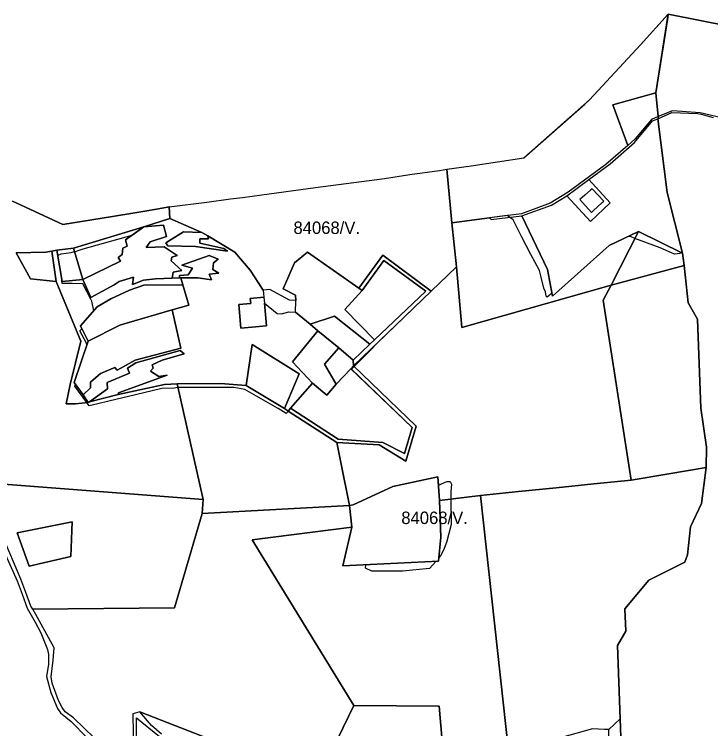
# Model space of a CAD drawing. Extents: x -477304 to -465429, y -1159113 to -1149210.
# Drawn here: x -471976 to -471136, y -1150947 to -1150085 of the extents above; entities that cross this region are included whole.
import ezdxf

# ---------------------------------------------------------------- set-up
doc = ezdxf.new("R2010")
doc.units = 0
for name, color, linetype in [('BPEJ_s', 7, 'Continuous'), ('PUPFL_s', 7, 'Continuous'), ('trav_porost_s', 7, 'Continuous')]:
    doc.layers.add(name, color=color, linetype=linetype)

msp = doc.modelspace()

# ---------------------------------------------------------------- linework, layer by layer
at = {"layer": 'BPEJ_s'}
for points in [[(-471111.7, -1150100.3), (-471187.03, -1150085.49), (-471187.64, -1150089.39), (-471201.89, -1150180.07), (-471199.06, -1150208.96), (-471199.41, -1150211.41), (-471188.46, -1150300.43), (-471169.68, -1150373.66), (-471179.44, -1150374.85), (-471182.91, -1150373.33), (-471196.56, -1150367.36), (-471227.1, -1150355.73), (-471232.4, -1150353.71), (-471235.49, -1150353.32), (-471258.36, -1150364.17), (-471326.62, -1150425.44), (-471327.35, -1150421.59), (-471330.53, -1150424.53), (-471332.98, -1150426.8), (-471334.37, -1150425.38), (-471335.22, -1150420.26), (-471336.93, -1150416), (-471340.39, -1150402.69), (-471342.47, -1150394.66), (-471352.66, -1150375.3), (-471364.02, -1150353.71), (-471372.34, -1150336.64), (-471373.89, -1150333.21), (-471381.3, -1150328.22), (-471402.71, -1150330.95), (-471448.17, -1150337.21), (-471442.41, -1150390.28), (-471473.14, -1150419.32), (-471538.16, -1150482.15), (-471545.98, -1150490.66), (-471565.88, -1150510.41), (-471569.12, -1150513.62), (-471495.87, -1150583.82), (-471505.16, -1150615.4), (-471531.4, -1150601.93), (-471585.37, -1150597.86), (-471642.36, -1150560.97), (-471644.1, -1150563.18), (-471645.14, -1150564.22), (-471647.94, -1150567.02), (-471657.65, -1150560.88), (-471658.4, -1150560.41), (-471697.86, -1150538.01), (-471711.08, -1150535.67), (-471740.95, -1150535.5), (-471778.07, -1150535.67), (-471778.57, -1150535.75), (-471783.19, -1150536.52), (-471797.69, -1150536.73), (-471829.69, -1150544.52), (-471861.69, -1150552.31), (-471874.91, -1150555.25), (-471885.66, -1150557.63), (-471886.68, -1150556.24), (-471888.43, -1150553.84), (-471902.86, -1150534.17), (-471902.11, -1150531.7), (-471903.74, -1150529.46), (-471888.28, -1150484.44), (-471888.57, -1150482.12), (-471896.77, -1150467.48), (-471894.44, -1150464.69), (-471896.19, -1150461.25), (-471880.1, -1150443.13), (-471882.3, -1150431.63), (-471883.66, -1150429.01), (-471893.26, -1150410.45), (-471906.06, -1150410.24), (-471918.1, -1150410.04), (-471919.12, -1150402.73), (-471921.2, -1150387.84), (-471922.55, -1150381.59), (-471922.91, -1150379.94), (-471922.91, -1150379.4), (-471922.91, -1150375.89), (-471919.5, -1150374.4), (-471907.34, -1150372.69), (-471903.34, -1150371.69), (-471900.88, -1150371.08), (-471898.8, -1150370.56), (-471892.83, -1150368.43), (-471833.52, -1150351.91), (-471819.43, -1150341.9), (-471788.34, -1150331.68), (-471788.82, -1150322.59), (-471789.07, -1150317.92), (-471797.32, -1150319.35), (-471815.85, -1150322.45), (-471830.59, -1150325.05), (-471857.59, -1150329.5), (-471917.25, -1150338.98), (-471962.31, -1150318.27), (-471978.09, -1150311.03)], [(-471789.07, -1150317.92), (-471743.66, -1150311.97), (-471714.86, -1150308.22), (-471700.65, -1150306.36), (-471677.37, -1150303.32), (-471612.65, -1150294.54), (-471529.34, -1150283.36), (-471498.72, -1150278.76), (-471462.77, -1150273.72), (-471454.17, -1150272.45), (-471424.82, -1150268.11), (-471361.25, -1150258.49), (-471287.58, -1150193.75), (-471281.89, -1150188.75), (-471220.59, -1150122.33), (-471187.03, -1150085.49), (-471187.64, -1150089.39), (-471201.89, -1150180.07), (-471199.06, -1150208.96), (-471199.41, -1150211.41), (-471188.46, -1150300.43), (-471169.68, -1150373.66), (-471179.44, -1150374.85), (-471182.91, -1150373.33), (-471196.56, -1150367.36), (-471227.1, -1150355.73), (-471232.4, -1150353.71), (-471235.49, -1150353.32), (-471258.36, -1150364.17), (-471326.62, -1150425.44), (-471327.35, -1150421.59), (-471330.53, -1150424.53), (-471332.98, -1150426.8), (-471334.37, -1150425.38), (-471335.22, -1150420.26), (-471336.93, -1150416), (-471340.39, -1150402.69), (-471342.47, -1150394.66), (-471352.66, -1150375.3), (-471364.02, -1150353.71), (-471372.34, -1150336.64), (-471373.89, -1150333.21), (-471381.3, -1150328.22), (-471402.71, -1150330.95), (-471448.17, -1150337.21), (-471442.41, -1150390.28), (-471473.14, -1150419.32), (-471538.16, -1150482.15), (-471545.98, -1150490.66), (-471565.88, -1150510.41), (-471569.12, -1150513.62), (-471495.87, -1150583.82), (-471505.16, -1150615.4), (-471531.4, -1150601.93), (-471585.37, -1150597.86), (-471642.36, -1150560.97), (-471644.1, -1150563.18), (-471645.14, -1150564.22), (-471647.94, -1150567.02), (-471657.65, -1150560.88), (-471658.4, -1150560.41), (-471697.86, -1150538.01), (-471711.08, -1150535.67), (-471740.95, -1150535.5), (-471778.07, -1150535.67), (-471778.57, -1150535.75), (-471783.19, -1150536.52), (-471797.69, -1150536.73), (-471829.69, -1150544.52), (-471861.69, -1150552.31), (-471874.91, -1150555.25), (-471885.66, -1150557.63), (-471886.68, -1150556.24), (-471888.43, -1150553.84), (-471902.86, -1150534.17), (-471902.11, -1150531.7), (-471903.74, -1150529.46), (-471888.28, -1150484.44), (-471888.57, -1150482.12), (-471896.77, -1150467.48), (-471894.44, -1150464.69), (-471896.19, -1150461.25), (-471880.1, -1150443.13), (-471882.3, -1150431.63), (-471883.66, -1150429.01), (-471893.26, -1150410.45), (-471906.06, -1150410.24), (-471918.1, -1150410.04), (-471919.12, -1150402.73), (-471921.2, -1150387.84), (-471922.55, -1150381.59), (-471922.91, -1150379.94), (-471922.91, -1150379.4), (-471922.91, -1150375.89), (-471919.5, -1150374.4), (-471907.34, -1150372.69), (-471903.34, -1150371.69), (-471900.88, -1150371.08), (-471898.8, -1150370.56), (-471892.83, -1150368.43), (-471833.52, -1150351.91)], [(-471833.52, -1150351.91), (-471819.43, -1150341.9), (-471788.34, -1150331.68), (-471788.82, -1150322.59), (-471789.07, -1150317.92)], [(-471571.32, -1150677.84), (-471567.05, -1150677.17), (-471519.03, -1150654.89), (-471464.76, -1150643.55), (-471464.11, -1150653.46), (-471453.91, -1150649.17), (-471450.13, -1150649.17), (-471448.62, -1150652.2), (-471449.38, -1150661.3), (-471449.25, -1150670.13), (-471448.8, -1150700.9), (-471454.67, -1150722.69), (-471458, -1150731.9), (-471462.2, -1150739.4), (-471463.68, -1150741.15), (-471464.04, -1150745.18), (-471467.22, -1150745.34), (-471475, -1150754), (-471507.4, -1150757.1), (-471544.7, -1150757.1), (-471552, -1150753.6), (-471551.72, -1150749.48), (-471579.5, -1150750.84), (-471568.88, -1150703.94), (-471571.32, -1150677.84)]]:
    msp.add_lwpolyline(points, dxfattribs=at)
msp.add_lwpolyline([(-471464.76, -1150643.55), (-471464.11, -1150653.46), (-471453.91, -1150649.17), (-471450.13, -1150649.17), (-471448.62, -1150652.2), (-471449.38, -1150661.3), (-471449.25, -1150670.13), (-471448.8, -1150700.9), (-471454.67, -1150722.69), (-471458, -1150731.9), (-471462.2, -1150739.4), (-471463.68, -1150741.15), (-471464.04, -1150745.18), (-471467.22, -1150745.34), (-471475, -1150754), (-471507.4, -1150757.1), (-471544.7, -1150757.1), (-471552, -1150753.6), (-471551.72, -1150749.48), (-471579.5, -1150750.84), (-471568.88, -1150703.94), (-471571.32, -1150677.84), (-471567.05, -1150677.17), (-471519.03, -1150654.89)], close=True, dxfattribs=at)
at = {"layer": 'PUPFL_s'}
for points in [[(-471122.68, -1150210.44), (-471148.62, -1150204.25), (-471181.73, -1150201.86), (-471199.06, -1150208.96), (-471201.89, -1150180.07), (-471187.03, -1150085.49), (-471111.7, -1150100.3)], [(-471243.72, -1150968.11), (-471244.97, -1150935.28), (-471248.11, -1150846.73), (-471238.3, -1150829.46), (-471239.33, -1150802.76), (-471210.41, -1150767.84), (-471167.03, -1150746.12), (-471163.91, -1150737.45), (-471160.24, -1150703.61), (-471146.97, -1150675.53), (-471141.11, -1150632), (-471140.98, -1150607.72), (-471147.65, -1150560.71), (-471151.64, -1150453.4), (-471162.77, -1150433.47), (-471167.8, -1150388.57), (-471169.68, -1150373.66), (-471188.46, -1150300.43), (-471199.41, -1150211.41), (-471182.61, -1150204.09), (-471151.88, -1150205.31), (-471147.2, -1150205.88), (-471132.73, -1150210.05)], [(-471978.09, -1150311.03), (-471962.31, -1150318.27), (-471917.25, -1150338.98), (-471857.59, -1150329.5), (-471830.59, -1150325.05), (-471815.85, -1150322.45), (-471797.32, -1150319.35), (-471789.07, -1150317.92), (-471788.34, -1150331.68), (-471819.43, -1150341.9), (-471904.58, -1150367.51), (-471924.43, -1150370.05), (-471930.73, -1150371.03), (-471937.76, -1150372.23), (-471973.67, -1150373.19), (-471956.31, -1150404.42), (-471925.43, -1150407.68), (-471895.71, -1150479.57), (-471908.59, -1150532.13), (-471913.36, -1150555.51), (-471901.84, -1150555.51), (-471886.79, -1150553.64), (-471885.08, -1150553.1), (-471850.42, -1150544.11), (-471794.64, -1150532.11), (-471779.58, -1150531.31), (-471748.01, -1150670.55), (-472035.84, -1150648.76)], [(-471879.48, -1150958.4), (-471904.32, -1150934.19), (-471914.38, -1150926.74), (-471918.32, -1150921.64), (-471922.46, -1150913.18), (-471930.35, -1150892.44), (-471931.53, -1150884.57), (-471929.02, -1150864.69), (-471927.67, -1150849.6), (-471947.8, -1150813.01), (-471953.62, -1150803.16), (-471782.5, -1150801.55), (-471749.35, -1150687.64), (-471571.32, -1150677.84), (-471568.88, -1150703.94), (-471688.96, -1150719.51), (-471566.22, -1150919.17), (-471598.84, -1150986.31)], [(-471989.93, -1150729.27), (-471972.33, -1150768.74), (-471966.26, -1150784.95), (-471960.27, -1150801.99), (-471950.66, -1150818.82), (-471943.71, -1150831.39), (-471935.88, -1150851.57), (-471934.45, -1150857.73), (-471934.67, -1150869.31), (-471937.19, -1150884.2), (-471931.98, -1150903.49), (-471923.61, -1150922.82), (-471920, -1150928.09), (-471907.27, -1150938.59), (-471888.33, -1150957.61)], [(-471650.39, -1150994.98), (-471824.27, -1150926.69), (-471832.93, -1150929.33), (-471831.92, -1150976.36)], [(-471828.83, -1150977.47), (-471828.29, -1150933.93), (-471800.65, -1150956.56)], [(-471798.12, -1150953.92), (-471810.52, -1150943.3), (-471824.27, -1150926.69), (-471650.39, -1150994.98)]]:
    msp.add_lwpolyline(points, dxfattribs=at)
for points in [[(-471402.71, -1150330.95), (-471400.49, -1150332.93), (-471363.56, -1150328.45), (-471332.7, -1150393.44), (-471326.62, -1150425.44), (-471258.36, -1150364.17), (-471222.8, -1150347.3), (-471256.01, -1150412.36), (-471435.96, -1150463.15), (-471442.41, -1150390.28), (-471448.17, -1150337.21)], [(-471850.63, -1150378.74), (-471847.73, -1150383.41), (-471893.35, -1150405.32), (-471904.58, -1150367.51), (-471819.43, -1150341.9), (-471841.63, -1150357.66), (-471839.86, -1150365.01), (-471844.9, -1150367.41), (-471845.63, -1150375.34)], [(-471169.68, -1150373.66), (-471167.8, -1150388.57), (-471256.01, -1150412.36), (-471222.8, -1150347.3)], [(-471925.43, -1150407.68), (-471956.31, -1150404.42), (-471973.67, -1150373.19), (-471937.76, -1150372.23), (-471930.73, -1150371.03)], [(-471893.35, -1150405.32), (-471883.49, -1150427.09), (-471855.4, -1150411.74), (-471849.4, -1150407.62), (-471832.18, -1150402.51), (-471833.24, -1150411.24), (-471819.87, -1150406.33), (-471805.5, -1150404.45), (-471785.28, -1150403.74), (-471776.76, -1150403.48), (-471774.98, -1150403.48), (-471772.56, -1150412), (-471819.46, -1150412.33), (-471836.71, -1150418.41), (-471859.54, -1150428.73), (-471875.76, -1150438.23), (-471896.19, -1150461.25), (-471886.72, -1150479.91), (-471903.74, -1150529.46), (-471892.83, -1150544.48), (-471886.79, -1150553.64), (-471901.84, -1150555.51), (-471913.36, -1150555.51), (-471908.59, -1150532.13), (-471895.71, -1150479.57), (-471925.43, -1150407.68), (-471930.73, -1150371.03), (-471924.43, -1150370.05), (-471918.29, -1150407.83)], [(-471918.29, -1150407.83), (-471924.43, -1150370.05), (-471904.58, -1150367.51), (-471893.35, -1150405.32)], [(-471571.32, -1150677.84), (-471581.86, -1150626.05), (-471586.79, -1150601.8), (-471535.89, -1150604.66), (-471503.37, -1150624.63), (-471491.08, -1150582.43), (-471566.65, -1150509.67), (-471473.14, -1150419.32), (-471442.41, -1150390.28), (-471435.96, -1150463.15), (-471256.01, -1150412.36), (-471265.53, -1150430.27), (-471231.67, -1150647.38), (-471276.94, -1150651.98), (-471322.2, -1150656.58), (-471367.75, -1150661.21), (-471413.29, -1150665.84), (-471462.92, -1150671.76), (-471464.76, -1150643.55), (-471519.03, -1150654.89), (-471567.05, -1150677.17)], [(-471256.01, -1150412.36), (-471167.8, -1150388.57), (-471162.77, -1150433.47), (-471151.64, -1150453.4), (-471147.65, -1150560.71), (-471140.98, -1150607.72), (-471141.11, -1150632), (-471186.32, -1150639.68), (-471231.67, -1150647.38), (-471265.53, -1150430.27)], [(-471535.89, -1150604.66), (-471586.79, -1150601.8), (-471645.47, -1150564.01), (-471642.73, -1150560.73), (-471585.37, -1150597.86), (-471531.4, -1150601.93), (-471505.16, -1150615.4), (-471495.87, -1150583.82), (-471569.78, -1150512.98), (-471566.65, -1150509.67), (-471491.08, -1150582.43), (-471503.37, -1150624.63)], [(-471650.01, -1150561.13), (-471645.47, -1150564.01), (-471586.79, -1150601.8), (-471581.86, -1150626.05), (-471571.32, -1150677.84), (-471749.35, -1150687.64), (-471748.01, -1150670.55), (-471779.58, -1150531.31), (-471727.1, -1150530.66), (-471696.3, -1150533.13)], [(-471248.11, -1150846.73), (-471244.97, -1150935.28), (-471258.57, -1150948.27), (-471264.05, -1150948.13), (-471278.47, -1150947.25), (-471315.72, -1150957.62), (-471362.93, -1150969.99), (-471379.12, -1150977.59), (-471413.29, -1150665.84), (-471367.75, -1150661.21), (-471322.2, -1150656.58), (-471276.94, -1150651.98), (-471231.67, -1150647.38), (-471186.32, -1150639.68), (-471141.11, -1150632), (-471146.97, -1150675.53), (-471160.24, -1150703.61), (-471163.91, -1150737.45), (-471167.03, -1150746.12), (-471210.41, -1150767.84), (-471239.33, -1150802.76), (-471238.3, -1150829.46)], [(-471992.42, -1150705.83), (-472009.39, -1150684.49), (-472023.21, -1150666.54), (-472025.96, -1150660.82), (-472027.15, -1150658), (-472035.84, -1150648.76), (-471748.01, -1150670.55), (-471749.35, -1150687.64), (-471782.5, -1150801.55), (-471953.62, -1150803.16), (-471955.8, -1150799.47), (-471962.01, -1150782.82), (-471967.81, -1150766.82), (-471985.66, -1150725.19), (-471987.35, -1150718.8), (-471988, -1150713.2), (-471989.07, -1150710.16)], [(-471492.48, -1151035.13), (-471467.35, -1151125.36), (-471463.7, -1151139.11), (-471528.49, -1151076.1), (-471581.49, -1151071.5), (-471590.33, -1151061.66), (-471645.68, -1151000.15), (-471598.84, -1150986.31), (-471490.49, -1150962.1), (-471460.28, -1150957.59), (-471463.48, -1150920.14), (-471566.22, -1150919.17), (-471688.96, -1150719.51), (-471568.88, -1150703.94), (-471579.5, -1150750.84), (-471464.04, -1150745.18), (-471461.41, -1150716.08), (-471462.92, -1150671.76), (-471413.29, -1150665.84), (-471379.12, -1150977.59), (-471475.76, -1151024.09)], [(-471907.47, -1150739.61), (-471906.09, -1150697.64), (-471972.35, -1150710.77), (-471958.05, -1150751.18)], [(-471906.09, -1150697.64), (-471907.47, -1150739.61), (-471958.05, -1150751.18), (-471972.35, -1150710.77)], [(-471460.28, -1150957.59), (-471490.49, -1150962.1), (-471598.84, -1150986.31), (-471566.22, -1150919.17), (-471463.48, -1150920.14)], [(-471244.97, -1150935.28), (-471243.72, -1150968.11), (-471252.3, -1150998.93), (-471245.91, -1151031.79), (-471259.58, -1151036.67), (-471257.9, -1151009.92), (-471258.57, -1150948.27)]]:
    msp.add_lwpolyline(points, close=True, dxfattribs=at)
at = {"layer": 'trav_porost_s'}
for points in [[(-471201.89, -1150180.07), (-471253.66, -1150194.75), (-471235.55, -1150243.65), (-471262.21, -1150266.82), (-471307.65, -1150300.23), (-471329.59, -1150313.23), (-471364.13, -1150326.03), (-471402.71, -1150330.95), (-471448.17, -1150337.21), (-471454.17, -1150272.45), (-471424.82, -1150268.11), (-471361.25, -1150258.49), (-471281.89, -1150188.75), (-471220.59, -1150122.33), (-471187.03, -1150085.49)], [(-471253.66, -1150194.75), (-471201.89, -1150180.07), (-471199.06, -1150208.96), (-471207, -1150212.53), (-471226.86, -1150235.64), (-471235.55, -1150243.65)], [(-471188.46, -1150300.43), (-471169.68, -1150373.66), (-471222.8, -1150347.3), (-471258.36, -1150364.17), (-471326.62, -1150425.44), (-471332.7, -1150393.44), (-471363.56, -1150328.45), (-471327.72, -1150315.72), (-471309.33, -1150304.29), (-471280.97, -1150335.32), (-471256.89, -1150312.78), (-471282.73, -1150284.67), (-471257.14, -1150265.86), (-471227.55, -1150240.08), (-471205.93, -1150213.92), (-471199.41, -1150211.41)], [(-471498.72, -1150278.76), (-471462.77, -1150273.72), (-471454.17, -1150272.45), (-471448.17, -1150337.21), (-471442.41, -1150390.28), (-471473.14, -1150419.32), (-471531.39, -1150375.9), (-471560.2, -1150416.02), (-471622.22, -1150372.55), (-471637.74, -1150385.19), (-471651.61, -1150416.65), (-471636.74, -1150424.29), (-471636.06, -1150430.73), (-471644.07, -1150430.41), (-471667.5, -1150417.57), (-471675.47, -1150418.27), (-471691.16, -1150394.01), (-471709.67, -1150372.61), (-471742.56, -1150352.91), (-471749.79, -1150348.82), (-471788.34, -1150331.68), (-471789.07, -1150317.92), (-471743.66, -1150311.97), (-471714.86, -1150308.22), (-471700.65, -1150306.36), (-471677.37, -1150303.32), (-471612.65, -1150294.54), (-471529.34, -1150283.36)], [(-471282.73, -1150284.67), (-471256.89, -1150312.78), (-471280.97, -1150335.32), (-471309.33, -1150304.29)], [(-471266.74, -1150312.51), (-471264.81, -1150310.72), (-471278.59, -1150295.86), (-471280.72, -1150297.71), (-471287.65, -1150303.76), (-471293.73, -1150309.07), (-471279.5, -1150324.42), (-471277.61, -1150322.67)], [(-471785.64, -1150378.55), (-471786.43, -1150382.96), (-471773.73, -1150394.42), (-471784.28, -1150396.72), (-471785.28, -1150403.74), (-471805.5, -1150404.45), (-471819.87, -1150406.33), (-471833.24, -1150411.24), (-471832.18, -1150402.51), (-471849.4, -1150407.62), (-471855.4, -1150411.74), (-471883.49, -1150427.09), (-471893.35, -1150405.32), (-471847.73, -1150383.41), (-471850.63, -1150378.74), (-471845.63, -1150375.34), (-471844.9, -1150367.41), (-471839.86, -1150365.01), (-471841.63, -1150357.66), (-471819.43, -1150341.9), (-471796.04, -1150339.65), (-471792.37, -1150353.38), (-471811.85, -1150359.79), (-471816.96, -1150366.93), (-471795.07, -1150366.05), (-471779.2, -1150376.58)], [(-471757.43, -1150365.76), (-471718.67, -1150371.29), (-471723.04, -1150367.93), (-471751.87, -1150361.5), (-471751.99, -1150356.23), (-471741.56, -1150356.5), (-471742.56, -1150352.91), (-471709.67, -1150372.61), (-471691.16, -1150394.01), (-471675.47, -1150418.27), (-471674.72, -1150426.84), (-471691.15, -1150428.28), (-471690.63, -1150434.26), (-471705.07, -1150435.52), (-471702.58, -1150463.92), (-471671.7, -1150461.2), (-471674.11, -1150433.81), (-471658.89, -1150446.52), (-471653.61, -1150446.73), (-471644.63, -1150444.32), (-471636.62, -1150444.64), (-471618.99, -1150459.26), (-471609.66, -1150467.15), (-471640.29, -1150504.58), (-471616.27, -1150530.45), (-471642.73, -1150560.73), (-471645.47, -1150564.01), (-471650.01, -1150561.13), (-471632.16, -1150519.05), (-471688.78, -1150483.97), (-471696.3, -1150533.13), (-471727.1, -1150530.66), (-471779.58, -1150531.31), (-471794.64, -1150532.11), (-471850.42, -1150544.11), (-471850.08, -1150541.91), (-471791.29, -1150520.72), (-471801.63, -1150522.36), (-471811.62, -1150515.84), (-471808.34, -1150512.19), (-471809.63, -1150508.25), (-471797.67, -1150502.67), (-471770.83, -1150494.95), (-471775.6, -1150491.07), (-471829.16, -1150505.71), (-471839.13, -1150512.3), (-471837, -1150518.41), (-471863.74, -1150529.61), (-471863.44, -1150537.16), (-471885.08, -1150553.1), (-471886.79, -1150553.64), (-471892.83, -1150544.48), (-471883.93, -1150535.89), (-471883.85, -1150529.17), (-471871.69, -1150518.75), (-471854.73, -1150511.36), (-471851.79, -1150514.84), (-471830, -1150502.84), (-471775.02, -1150488.16), (-471785.5, -1150442.04), (-471765.42, -1150436.23), (-471772.56, -1150412), (-471774.98, -1150403.48), (-471754.6, -1150403.54), (-471737.8, -1150405.71), (-471740.62, -1150399.13), (-471729.22, -1150397.6), (-471736.5, -1150393.31), (-471735.56, -1150385.37), (-471730.1, -1150380.96), (-471740.73, -1150376.31), (-471773.65, -1150388.13), (-471761.01, -1150391.84), (-471766.3, -1150399.95), (-471776.7, -1150400.54), (-471776.76, -1150403.48), (-471785.28, -1150403.74), (-471784.28, -1150396.72), (-471773.73, -1150394.42), (-471786.43, -1150382.96), (-471785.64, -1150378.55), (-471779.2, -1150376.58), (-471795.07, -1150366.05), (-471816.96, -1150366.93), (-471811.85, -1150359.79), (-471792.37, -1150353.38), (-471796.04, -1150339.65), (-471819.43, -1150341.9), (-471788.34, -1150331.68), (-471749.79, -1150348.82), (-471771.77, -1150348.03), (-471793.04, -1150361.35), (-471790.66, -1150364.76)], [(-471790.66, -1150364.76), (-471793.04, -1150361.35), (-471771.77, -1150348.03), (-471749.79, -1150348.82), (-471742.56, -1150352.91), (-471741.56, -1150356.5), (-471751.99, -1150356.23), (-471751.87, -1150361.5), (-471723.04, -1150367.93), (-471718.67, -1150371.29), (-471757.43, -1150365.76)], [(-471622.22, -1150372.55), (-471560.2, -1150416.02), (-471556.37, -1150418.71), (-471577.17, -1150441.52), (-471541.38, -1150478.21), (-471546.8, -1150483.42), (-471589.69, -1150449.75), (-471618.99, -1150459.26), (-471636.62, -1150444.64), (-471636.06, -1150430.73), (-471636.74, -1150424.29), (-471651.61, -1150416.65), (-471637.74, -1150385.19)], [(-471729.22, -1150397.6), (-471740.62, -1150399.13), (-471737.8, -1150405.71), (-471754.6, -1150403.54), (-471774.98, -1150403.48), (-471776.76, -1150403.48), (-471776.7, -1150400.54), (-471766.3, -1150399.95), (-471761.01, -1150391.84), (-471773.65, -1150388.13), (-471740.73, -1150376.31), (-471730.1, -1150380.96), (-471735.56, -1150385.37), (-471736.5, -1150393.31)], [(-471541.38, -1150478.21), (-471577.17, -1150441.52), (-471556.37, -1150418.71), (-471529.98, -1150382.43), (-471479.61, -1150419.59)], [(-471560.2, -1150416.02), (-471531.39, -1150375.9), (-471473.14, -1150419.32), (-471566.65, -1150509.67), (-471566.89, -1150502.73), (-471546.8, -1150483.42), (-471541.38, -1150478.21), (-471479.61, -1150419.59), (-471529.98, -1150382.43), (-471556.37, -1150418.71)], [(-471785.5, -1150442.04), (-471840.65, -1150457.99), (-471848.49, -1150460.63), (-471886.72, -1150479.91), (-471896.19, -1150461.25), (-471875.76, -1150438.23), (-471859.54, -1150428.73), (-471836.71, -1150418.41), (-471819.46, -1150412.33), (-471772.56, -1150412), (-471765.42, -1150436.23)], [(-471674.72, -1150426.84), (-471674.11, -1150433.81), (-471671.7, -1150461.2), (-471702.58, -1150463.92), (-471705.07, -1150435.52), (-471690.63, -1150434.26), (-471691.15, -1150428.28)], [(-471892.83, -1150544.48), (-471903.74, -1150529.46), (-471886.72, -1150479.91), (-471848.49, -1150460.63), (-471840.65, -1150457.99), (-471785.5, -1150442.04), (-471775.02, -1150488.16), (-471830, -1150502.84), (-471851.79, -1150514.84), (-471854.73, -1150511.36), (-471871.69, -1150518.75), (-471883.85, -1150529.17), (-471883.93, -1150535.89)], [(-471589.69, -1150449.75), (-471546.8, -1150483.42), (-471566.89, -1150502.73), (-471584.44, -1150488), (-471609.66, -1150467.15), (-471618.99, -1150459.26)], [(-471640.29, -1150504.58), (-471609.66, -1150467.15), (-471584.44, -1150488), (-471601.74, -1150507.38), (-471587.53, -1150531.72), (-471598.8, -1150544.96), (-471616.27, -1150530.45)], [(-471650.01, -1150561.13), (-471696.3, -1150533.13), (-471688.78, -1150483.97), (-471632.16, -1150519.05)], [(-471850.08, -1150541.91), (-471850.42, -1150544.11), (-471885.08, -1150553.1), (-471863.44, -1150537.16), (-471863.74, -1150529.61), (-471837, -1150518.41), (-471839.13, -1150512.3), (-471829.16, -1150505.71), (-471775.6, -1150491.07), (-471770.83, -1150494.95), (-471797.67, -1150502.67), (-471809.63, -1150508.25), (-471808.34, -1150512.19), (-471811.62, -1150515.84), (-471801.63, -1150522.36), (-471791.29, -1150520.72)], [(-471587.53, -1150531.72), (-471601.74, -1150507.38), (-471584.44, -1150488), (-471566.89, -1150502.73), (-471566.65, -1150509.67), (-471569.78, -1150512.98)], [(-471569.78, -1150512.98), (-471495.87, -1150583.82), (-471505.16, -1150615.4), (-471531.4, -1150601.93), (-471585.37, -1150597.86), (-471642.73, -1150560.73), (-471616.27, -1150530.45), (-471598.8, -1150544.96), (-471587.53, -1150531.72)], [(-471571.32, -1150677.84), (-471567.05, -1150677.17), (-471519.03, -1150654.89), (-471464.76, -1150643.55), (-471462.92, -1150671.76), (-471461.41, -1150716.08), (-471464.04, -1150745.18), (-471579.5, -1150750.84), (-471568.88, -1150703.94)]]:
    msp.add_lwpolyline(points, close=True, dxfattribs=at)

# ---------------------------------------------------------------- texts
at = {"layer": 'BPEJ_s'}
for p in [(-471639.1, -1150350.45), (-471509.01, -1150700.32)]:
    msp.add_text('84068/V.', height=15, dxfattribs=at).set_placement(p)

doc.saveas('drawing.dxf')
